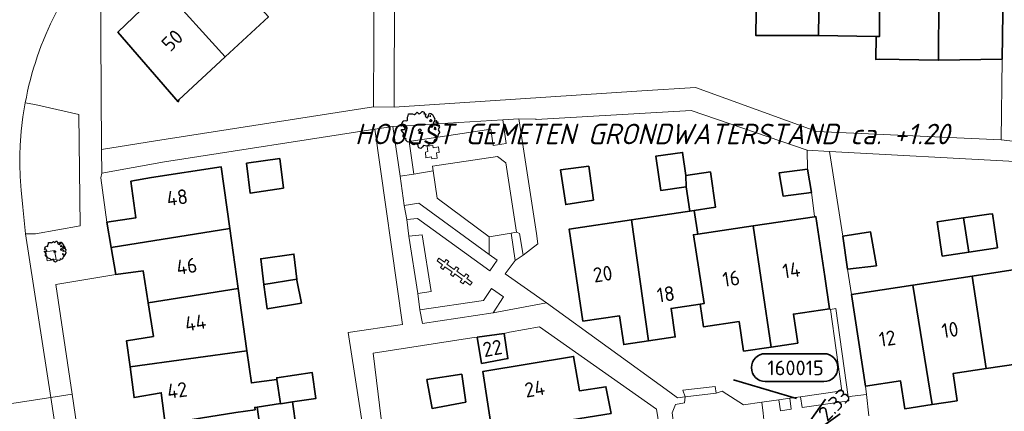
# Model space of a CAD drawing. Header units: metres. Extents: x 152391 to 157968, y 462336 to 467280.
# Tile 444 of 656: x 153785 to 153875, y 466550 to 466586. Entities that reach past the tile are written whole.
import ezdxf
from ezdxf.enums import TextEntityAlignment as Align

# ---------------------------------------------------------------- set-up
doc = ezdxf.new("R2010")
doc.units = ezdxf.units.M
doc.header["$LTSCALE"] = 0.75
doc.layers.get('0').update_dxf_attribs({"lineweight": 25})
for name, color, linetype, lineweight in [('B-GV-GR-BOOM-S', 252, 'Continuous', 25), ('B-WE-GR-GROENVOORZIENING-GV', 251, 'Continuous', 18), ('B-WE-GR-HAAG-GV', 251, 'Continuous', 13), ('B-WE-OG-BEBOUWING-GV', 6, 'Continuous', 35), ('B-WE-OG-BEBOUWING-T18', 1, 'Continuous', 18), ('B-WE-OG-TERREIN_ONBEGROEID-GV', 251, 'Continuous', 18), ('B-WE-VH-VERHARDING_ASFALT-GV', 251, 'Continuous', 18), ('B-WE-VH-VERHARDING_BETONSTRAATSTEEN-GV', 251, 'Continuous', 18), ('B-WE-VH-VERHARDING_TEGEL-GV', 251, 'Continuous', 18), ('N-OI-RI-VWA_PUTNUMMER-S @ 0.75', 36, 'Continuous', 35), ('N-OI-WH-T25', 2, 'Continuous', 25), ('N-RO-KG-GRENS_WERK-G', 7, 'XX-WERKGRENS', 35)]:
    doc.layers.add(name, color=color, linetype=linetype, lineweight=lineweight)
doc.styles.add('NLCS-ISO', font='isocpeur.ttf')
doc.styles.add('NLCS-ISO-M500-T18_CURSIEF', font='NLCS-ISO.ttf', dxfattribs={"oblique": 15, "height": 0.9})
doc.styles.add('NLCS-ISO-M750-T18', font='NLCS-ISO.ttf', dxfattribs={"height": 1.35})
doc.linetypes.add('XX-WERKGRENS', pattern='A,0,[137,NLCS.SHX,S=0.1,R=0,X=-1.1,Y=-1.35],-6', length=6)

# ---------------------------------------------------------------- blocks, each defined once
blk = doc.blocks.new('*U398')
for q in [(5.83, 7.6), (7.6, 5.83)]:
    blk.add_line((1.41, 1.41), q)
blk.add_lwpolyline([(5.64, 13.15), (-1.52, 13.15, 1), (-1.52, 9.76), (5.64, 9.76, 1)], format="xyb", close=True)
at = {"ltscale": 0.1, "style": 'NLCS-ISO'}
blk.add_attdef('PUTNR', text='', height=1.8, dxfattribs=at).set_placement((2.17, 11.42), align=Align.MIDDLE_CENTER)
blk.add_attdef('PUTHGT', text='', height=1.8, rotation=45, dxfattribs=at).set_placement((5.39, 5.43), align=Align.MIDDLE_LEFT)
blk = doc.blocks.new('SGR-BOOM_0_10')
at = {"linetype": 'Continuous'}
for p, q in [((-0.205, 0.871), (-0.127, 0.926)), ((-0.127, 0.926), (-0.075, 0.889)), ((0.037, 0.889), (0.115, 0.963)), ((0.115, 0.963), (0.148, 0.973)), ((0.148, 0.973), (0.187, 0.954)), ((0.187, 0.954), (0.22, 0.926)), ((0.22, 0.926), (0.226, 0.862)), ((-0.958, 0.206), (-0.932, 0.27)), ((-0.84, 0.233), (-0.958, 0.206)), ((-0.945, -0.016), (-0.938, 0.049)), ((-0.938, 0.049), (-0.781, 0.039)), ((-0.932, 0.27), (-0.899, 0.298)), ((-0.918, 0.326), (-0.86, 0.492)), ((-0.899, 0.298), (-0.918, 0.326)), ((-0.86, 0.492), (-0.82, 0.483)), ((-0.801, 0.187), (-0.84, 0.233)), ((-0.82, 0.483), (-0.755, 0.511)), ((-0.748, 0.104), (-0.801, 0.187)), ((-0.781, 0.039), (-0.748, 0.104)), ((-0.755, 0.511), (-0.663, 0.483)), ((-0.663, 0.483), (-0.631, 0.52)), ((-0.637, 0.612), (-0.624, 0.668)), ((-0.631, 0.52), (-0.637, 0.612)), ((-0.624, 0.668), (-0.591, 0.751)), ((-0.591, 0.751), (-0.572, 0.843)), ((-0.572, 0.843), (-0.375, 0.843)), ((-0.375, 0.843), (-0.29, 0.806)), ((-0.29, 0.806), (-0.264, 0.815)), ((-0.264, 0.815), (-0.205, 0.871)), ((-0.075, 0.889), (-0.035, 0.852)), ((-0.035, 0.852), (0.037, 0.889)), ((0.226, 0.862), (0.213, 0.843)), ((0.213, 0.843), (0.298, 0.852)), ((0.305, 0.834), (0.285, 0.723)), ((0.285, 0.723), (0.318, 0.695)), ((0.298, 0.852), (0.305, 0.834)), ((0.318, 0.695), (0.39, 0.649)), ((0.39, 0.649), (0.423, 0.677)), ((0.423, 0.677), (0.449, 0.723)), ((0.442, 0.788), (0.501, 0.88)), ((0.449, 0.723), (0.442, 0.788)), ((0.501, 0.88), (0.573, 0.862)), ((0.527, 0.511), (0.501, 0.492)), ((0.501, 0.492), (0.521, 0.464)), ((0.521, 0.233), (0.501, 0.187)), ((0.501, 0.187), (0.58, 0.178)), ((0.547, 0.769), (0.521, 0.751)), ((0.521, 0.751), (0.534, 0.705)), ((0.521, 0.464), (0.553, 0.474)), ((0.593, 0.261), (0.521, 0.233)), ((0.547, 0.547), (0.527, 0.511)), ((0.534, 0.705), (0.54, 0.695)), ((0.54, 0.714), (0.547, 0.769)), ((0.58, 0.547), (0.547, 0.547)), ((0.553, 0.474), (0.58, 0.437)), ((0.573, 0.862), (0.652, 0.815)), ((0.606, 0.529), (0.58, 0.547)), ((0.58, 0.437), (0.606, 0.474)), ((0.58, 0.178), (0.625, 0.141)), ((0.625, 0.261), (0.593, 0.261)), ((0.632, 0.492), (0.606, 0.529)), ((0.606, 0.474), (0.632, 0.492)), ((0.684, 0.224), (0.625, 0.261)), ((0.625, 0.141), (0.678, 0.206)), ((0.652, 0.815), (0.704, 0.714)), ((0.678, 0.206), (0.697, 0.233)), ((0.743, 0.446), (0.691, 0.39)), ((0.691, 0.39), (0.717, 0.353)), ((0.704, 0.714), (0.776, 0.594)), ((0.717, 0.353), (0.776, 0.316)), ((0.756, 0.104), (0.737, 0.058)), ((0.806, 0.027), (0.737, 0.058)), ((0.776, 0.594), (0.743, 0.446)), ((0.763, 0.169), (0.756, 0.132)), ((0.756, 0.132), (0.756, 0.104)), ((0.802, 0.132), (0.763, 0.169)), ((0.776, 0.316), (0.809, 0.335)), ((0.828, 0.113), (0.802, 0.132)), ((0.806, 0.027), (0.848, 0.076)), ((0.828, 0.483), (0.809, 0.455)), ((0.809, 0.455), (0.822, 0.418)), ((0.809, 0.335), (0.881, 0.316)), ((0.822, 0.418), (0.861, 0.39)), ((0.867, 0.483), (0.828, 0.483)), ((0.848, 0.076), (0.828, 0.113)), ((0.861, 0.409), (0.92, 0.381)), ((0.861, 0.39), (0.867, 0.409)), ((0.913, 0.427), (0.867, 0.483)), ((0.881, 0.316), (0.92, 0.289)), ((0.972, 0.4), (0.913, 0.427)), ((0.92, 0.381), (0.972, 0.4)), ((0.92, 0.289), (1.018, 0.178)), ((0.966, 0.058), (0.939, 0.021)), ((0.939, 0.021), (0.992, -0.053)), ((1.018, 0.178), (0.966, 0.058)), ((-0.866, -0.099), (-0.945, -0.016)), ((-0.873, -0.284), (-0.84, -0.238)), ((-0.761, -0.423), (-0.873, -0.284)), ((-0.807, -0.182), (-0.866, -0.099)), ((-0.84, -0.238), (-0.807, -0.182)), ((-0.703, -0.441), (-0.761, -0.423)), ((-0.716, -0.506), (-0.703, -0.441)), ((-0.624, -0.589), (-0.716, -0.506)), ((-0.513, -0.608), (-0.624, -0.589)), ((-0.375, -0.663), (-0.513, -0.608)), ((-0.382, -0.728), (-0.375, -0.663)), ((-0.31, -0.746), (-0.382, -0.728)), ((-0.225, -0.709), (-0.31, -0.746)), ((-0.107, -0.718), (-0.225, -0.709)), ((-0.088, -0.802), (-0.107, -0.718)), ((-0.075, -0.839), (-0.088, -0.802)), ((-0.055, -0.903), (-0.075, -0.839)), ((0.141, -0.857), (0.063, -0.94)), ((0.2, -0.774), (0.141, -0.857)), ((0.383, -0.811), (0.2, -0.774)), ((0.468, -0.765), (0.383, -0.811)), ((0.475, -0.654), (0.468, -0.765)), ((0.58, -0.663), (0.475, -0.654)), ((0.665, -0.7), (0.58, -0.663)), ((0.724, -0.571), (0.665, -0.7)), ((0.724, -0.164), (0.697, -0.201)), ((0.697, -0.201), (0.704, -0.238)), ((0.71, -0.238), (0.75, -0.229)), ((0.75, -0.192), (0.724, -0.164)), ((0.763, -0.497), (0.724, -0.571)), ((0.75, -0.229), (0.75, -0.192)), ((0.769, -0.469), (0.763, -0.497)), ((0.835, -0.45), (0.769, -0.469)), ((0.822, -0.266), (0.782, -0.33)), ((0.782, -0.33), (0.802, -0.358)), ((0.802, -0.358), (0.841, -0.395)), ((0.887, -0.33), (0.822, -0.266)), ((0.841, -0.395), (0.835, -0.45)), ((0.933, -0.293), (0.887, -0.33)), ((0.946, -0.238), (0.933, -0.293)), ((0.966, -0.173), (0.946, -0.238)), ((1.038, -0.099), (0.966, -0.173)), ((0.992, -0.053), (1.038, -0.099)), ((0.063, -0.94), (-0.055, -0.903))]:
    blk.add_line(p, q, dxfattribs=at)
blk.add_circle((0, 0), 0.0711, dxfattribs=at)
blk = doc.blocks.new('SGR-BOOM_21_30')
at = {"linetype": 'Continuous'}
for p, q in [((-1.458, 0.858), (-1.342, 0.908)), ((-1.342, 0.908), (-1.179, 0.858)), ((-1.179, 0.858), (-1.121, 0.924)), ((-1.133, 1.088), (-1.109, 1.187)), ((-1.121, 0.924), (-1.133, 1.088)), ((-1.109, 1.187), (-1.051, 1.335)), ((-1.051, 1.335), (-1.016, 1.499)), ((-1.016, 1.499), (-0.668, 1.499)), ((-0.668, 1.499), (-0.516, 1.433)), ((-0.516, 1.433), (-0.47, 1.45)), ((-0.47, 1.45), (-0.365, 1.548)), ((-0.365, 1.548), (-0.226, 1.647)), ((-0.226, 1.647), (-0.133, 1.581)), ((-0.133, 1.581), (-0.063, 1.515)), ((-0.063, 1.515), (0.065, 1.581)), ((0.065, 1.581), (0.205, 1.712)), ((0.205, 1.712), (0.263, 1.729)), ((0.263, 1.729), (0.333, 1.696)), ((0.333, 1.696), (0.391, 1.647)), ((0.402, 1.532), (0.379, 1.499)), ((0.379, 1.499), (0.53, 1.515)), ((0.391, 1.647), (0.402, 1.532)), ((0.542, 1.483), (0.507, 1.285)), ((0.507, 1.285), (0.565, 1.236)), ((0.53, 1.515), (0.542, 1.483)), ((0.565, 1.236), (0.693, 1.154)), ((0.693, 1.154), (0.751, 1.203)), ((0.751, 1.203), (0.798, 1.285)), ((0.786, 1.4), (0.891, 1.565)), ((0.798, 1.285), (0.786, 1.4)), ((0.891, 1.565), (1.019, 1.532)), ((0.937, 0.908), (0.891, 0.875)), ((0.972, 1.368), (0.926, 1.335)), ((0.926, 1.335), (0.949, 1.253)), ((0.972, 0.973), (0.937, 0.908)), ((0.949, 1.253), (0.961, 1.236)), ((0.961, 1.269), (0.972, 1.368)), ((1.03, 0.973), (0.972, 0.973)), ((1.019, 1.532), (1.158, 1.45)), ((1.077, 0.94), (1.03, 0.973)), ((1.124, 0.875), (1.077, 0.94)), ((1.158, 1.45), (1.251, 1.269)), ((1.251, 1.269), (1.379, 1.055)), ((1.379, 1.055), (1.321, 0.793)), ((-1.703, 0.365), (-1.656, 0.48)), ((-1.493, 0.415), (-1.703, 0.365)), ((-1.679, -0.029), (-1.668, 0.086)), ((-1.668, 0.086), (-1.389, 0.07)), ((-1.656, 0.48), (-1.598, 0.53)), ((-1.633, 0.579), (-1.528, 0.875)), ((-1.598, 0.53), (-1.633, 0.579)), ((-1.528, 0.875), (-1.458, 0.858)), ((-1.423, 0.333), (-1.493, 0.415)), ((-1.33, 0.185), (-1.423, 0.333)), ((-1.389, 0.07), (-1.33, 0.185)), ((0.891, 0.875), (0.926, 0.825)), ((0.926, 0.415), (0.891, 0.333)), ((0.891, 0.333), (1.03, 0.316)), ((0.926, 0.825), (0.984, 0.842)), ((1.054, 0.464), (0.926, 0.415)), ((0.984, 0.842), (1.03, 0.776)), ((1.03, 0.776), (1.077, 0.842)), ((1.03, 0.316), (1.112, 0.251)), ((1.112, 0.464), (1.054, 0.464)), ((1.077, 0.842), (1.124, 0.875)), ((1.217, 0.398), (1.112, 0.464)), ((1.112, 0.251), (1.205, 0.365)), ((1.205, 0.365), (1.24, 0.415)), ((1.321, 0.793), (1.228, 0.694)), ((1.228, 0.694), (1.275, 0.628)), ((1.275, 0.628), (1.379, 0.563)), ((1.344, 0.185), (1.31, 0.103)), ((1.434, 0.049), (1.31, 0.103)), ((1.356, 0.3), (1.344, 0.234)), ((1.344, 0.234), (1.344, 0.185)), ((1.426, 0.234), (1.356, 0.3)), ((1.379, 0.563), (1.438, 0.595)), ((1.472, 0.201), (1.426, 0.234)), ((1.434, 0.049), (1.507, 0.136)), ((1.472, 0.858), (1.438, 0.809)), ((1.438, 0.809), (1.461, 0.743)), ((1.438, 0.595), (1.565, 0.563)), ((1.461, 0.743), (1.531, 0.694)), ((1.542, 0.858), (1.472, 0.858)), ((1.507, 0.136), (1.472, 0.201)), ((1.531, 0.727), (1.635, 0.678)), ((1.531, 0.694), (1.542, 0.727)), ((1.624, 0.76), (1.542, 0.858)), ((1.565, 0.563), (1.635, 0.513)), ((1.728, 0.71), (1.624, 0.76)), ((1.635, 0.678), (1.728, 0.71)), ((1.635, 0.513), (1.81, 0.316)), ((1.717, 0.103), (1.67, 0.037)), ((1.67, 0.037), (1.763, -0.094)), ((1.81, 0.316), (1.717, 0.103)), ((-1.54, -0.177), (-1.679, -0.029)), ((-1.551, -0.505), (-1.493, -0.423)), ((-1.354, -0.752), (-1.551, -0.505)), ((-1.435, -0.324), (-1.54, -0.177)), ((-1.493, -0.423), (-1.435, -0.324)), ((-1.249, -0.784), (-1.354, -0.752)), ((-1.272, -0.899), (-1.249, -0.784)), ((-1.109, -1.047), (-1.272, -0.899)), ((1.286, -0.292), (1.24, -0.357)), ((1.24, -0.357), (1.251, -0.423)), ((1.263, -0.423), (1.333, -0.407)), ((1.333, -0.341), (1.286, -0.292)), ((1.356, -0.883), (1.286, -1.014)), ((1.333, -0.407), (1.333, -0.341)), ((1.368, -0.834), (1.356, -0.883)), ((1.484, -0.801), (1.368, -0.834)), ((1.461, -0.472), (1.391, -0.587)), ((1.391, -0.587), (1.426, -0.637)), ((1.426, -0.637), (1.496, -0.702)), ((1.577, -0.587), (1.461, -0.472)), ((1.496, -0.702), (1.484, -0.801)), ((1.658, -0.522), (1.577, -0.587)), ((1.682, -0.423), (1.658, -0.522)), ((1.717, -0.308), (1.682, -0.423)), ((1.845, -0.177), (1.717, -0.308)), ((1.763, -0.094), (1.845, -0.177)), ((-0.912, -1.08), (-1.109, -1.047)), ((-0.668, -1.179), (-0.912, -1.08)), ((-0.679, -1.294), (-0.668, -1.179)), ((-0.551, -1.326), (-0.679, -1.294)), ((-0.4, -1.261), (-0.551, -1.326)), ((-0.191, -1.277), (-0.4, -1.261)), ((-0.156, -1.425), (-0.191, -1.277)), ((-0.133, -1.491), (-0.156, -1.425)), ((-0.098, -1.606), (-0.133, -1.491)), ((0.112, -1.671), (-0.098, -1.606)), ((0.251, -1.524), (0.112, -1.671)), ((0.356, -1.376), (0.251, -1.524)), ((0.682, -1.441), (0.356, -1.376)), ((0.833, -1.359), (0.682, -1.441)), ((0.844, -1.162), (0.833, -1.359)), ((1.03, -1.179), (0.844, -1.162)), ((1.182, -1.244), (1.03, -1.179)), ((1.286, -1.014), (1.182, -1.244))]:
    blk.add_line(p, q, dxfattribs=at)
blk.add_circle((0, 0), 0.126, dxfattribs=at)

msp = doc.modelspace()

# ---------------------------------------------------------------- linework, layer by layer
at = {"layer": 'B-WE-GR-GROENVOORZIENING-GV'}
for points in [[(153819.8, 466571.91), (153821.05, 466572.1), (153820.63, 466575.07), (153828.1, 466576.21), (153828.33, 466574.71), (153829.51, 466574.89), (153829.2, 466577.06), (153819.14, 466576.46)], [(153827.95, 466564.75), (153821.51, 466569.44), (153820.17, 466569.24), (153820.41, 466567.94), (153821.39, 466568.05), (153828.01, 466563.25), (153828.7, 466564.23)], [(153820.6, 466566.41), (153821.43, 466561.19), (153822.64, 466561.36), (153821.83, 466566.55)], [(153787.507, 466564.168), (153788.31, 466564.305), (153788.175, 466565.124), (153787.372, 466564.992)], [(153828.31, 466559.42), (153829.26, 466560.88), (153828.17, 466561.64), (153827.44, 466560.54), (153821.61, 466559.69), (153821.84, 466558.43)], [(153860.809, 466551.746), (153859.685, 466559.805), (153859.19, 466559.736), (153860.229, 466552.283), (153856.452, 466551.743), (153856.599, 466550.754), (153860.862, 466551.363)], [(153845.888, 466551.736), (153848.724, 466552.066), (153848.653, 466552.68), (153845.682, 466552.334)], [(153854.472, 466551.46), (153854.619, 466550.471), (153855.609, 466550.613), (153855.462, 466551.602)]]:
    msp.add_lwpolyline(points, close=True, dxfattribs=at)
at = {"layer": 'B-WE-GR-HAAG-GV'}
for points in [[(153819.14, 466576.46), (153819.8, 466571.91), (153821.05, 466572.1), (153820.63, 466575.07), (153828.1, 466576.21), (153828.33, 466574.71), (153829.51, 466574.89), (153829.2, 466577.06)], [(153820.17, 466569.24), (153820.41, 466567.94), (153821.39, 466568.05), (153828.01, 466563.25), (153828.7, 466564.23), (153827.95, 466564.75), (153821.51, 466569.44)], [(153820.6, 466566.41), (153821.43, 466561.19), (153822.64, 466561.36), (153821.83, 466566.55)], [(153828.31, 466559.42), (153829.26, 466560.88), (153828.17, 466561.64), (153827.44, 466560.54), (153821.61, 466559.69), (153821.84, 466558.43)], [(153859.19, 466559.736), (153860.229, 466552.283), (153856.452, 466551.743), (153856.599, 466550.754), (153860.862, 466551.363), (153860.809, 466551.746), (153859.685, 466559.805)], [(153845.888, 466551.736), (153848.724, 466552.066), (153848.653, 466552.68), (153845.682, 466552.334)], [(153854.472, 466551.46), (153854.619, 466550.471), (153855.609, 466550.613), (153855.462, 466551.602)]]:
    msp.add_lwpolyline(points, close=True, dxfattribs=at)
at = {"layer": 'B-WE-OG-BEBOUWING-GV'}
for points in [[(153858.234, 466593.138), (153855.149, 466593.158), (153855.113, 466595.705), (153852.973, 466595.668), (153852.673, 466595.663), (153852.632, 466589.013), (153852.411, 466589.015), (153852.357, 466584.769), (153852.606, 466584.771), (153858.086, 466584.779)], [(153858.086, 466584.779), (153863.368, 466584.685), (153863.694, 466584.679), (153863.711, 466591.056), (153863.995, 466591.054), (153864.071, 466595.697), (153863.723, 466595.749), (153861.334, 466595.715), (153861.22, 466593.119), (153858.234, 466593.138)], [(153863.995, 466591.054), (153863.711, 466591.056), (153863.694, 466584.679), (153863.368, 466584.685), (153863.341, 466582.587), (153863.689, 466582.591), (153869.071, 466582.498), (153869.136, 466593.767), (153866.747, 466593.832), (153866.583, 466591.037)], [(153869.136, 466593.767), (153869.071, 466582.498), (153874.896, 466582.595), (153875.042, 466591.033), (153871.509, 466591.055), (153871.425, 466593.752), (153869.253, 466593.766)], [(153802.166, 466592.68), (153798.153, 466589.074), (153803.785, 466582.803), (153807.752, 466586.459)], [(153803.785, 466582.803), (153798.153, 466589.074), (153797.497, 466588.485), (153793.97, 466585.068), (153799.487, 466578.709), (153799.533, 466578.885)], [(153845.96, 466571.974), (153845.654, 466574.085), (153843.198, 466573.729), (153843.651, 466570.599), (153845.973, 466570.935)], [(153792.958, 466567.702), (153793.36, 466565.387), (153804.208, 466567.113), (153803.414, 466572.765), (153797.048, 466571.799), (153795.168, 466571.437), (153795.606, 466568.092)], [(153808.786, 466573.521), (153805.752, 466573.089), (153806.081, 466570.346), (153809.114, 466570.827)], [(153834.48, 466572.498), (153834.958, 466569.307), (153837.494, 466569.729), (153837.067, 466572.82)], [(153845.973, 466570.935), (153846.309, 466568.722), (153848.671, 466569.086), (153848.206, 466572.3), (153845.96, 466571.974)], [(153857.458, 466570.403), (153857.089, 466572.546), (153854.503, 466572.224), (153854.871, 466570.08)], [(153840.996, 466567.913), (153842.542, 466556.844), (153844.99, 466557.208), (153844.602, 466559.822), (153847.269, 466560.218), (153847.645, 466560.274), (153846.652, 466566.551), (153847.042, 466566.609), (153846.722, 466568.764)], [(153852.107, 466567.361), (153853.753, 466556.293), (153856.2, 466556.656), (153855.807, 466559.303), (153859.11, 466559.794), (153858.674, 466562.726), (153857.859, 466568.215), (153857.734, 466568.196)], [(153871.384, 466568.086), (153871.851, 466564.966), (153874.47, 466565.358), (153874.012, 466568.473), (153873.7, 466568.427)], [(153842.542, 466556.844), (153840.996, 466567.913), (153835.288, 466567.065), (153836.537, 466558.657), (153839.877, 466559.153), (153840.271, 466556.507)], [(153853.753, 466556.293), (153852.107, 466567.361), (153847.042, 466566.609), (153846.652, 466566.551), (153847.645, 466560.274), (153847.269, 466560.218), (153847.579, 466558.133), (153850.832, 466558.616), (153851.233, 466555.919)], [(153871.851, 466564.966), (153871.384, 466568.086), (153868.944, 466567.726), (153869.428, 466564.603)], [(153793.79, 466562.907), (153796.286, 466563.247), (153796.736, 466560.341), (153804.977, 466561.636), (153804.208, 466567.113), (153793.36, 466565.387)], [(153860.333, 466566.434), (153860.759, 466563.393), (153863.396, 466563.715), (153862.869, 466566.806)], [(153807.313, 466562.003), (153810.342, 466562.479), (153810.076, 466564.794), (153807.042, 466564.362)], [(153866.747, 466561.956), (153868.492, 466551.03), (153870.787, 466551.379), (153870.41, 466553.856), (153873.442, 466554.318), (153872.177, 466562.782)], [(153873.442, 466554.318), (153876.376, 466554.765), (153876.76, 466552.245), (153879.234, 466552.622), (153877.728, 466563.625), (153877.277, 466563.557), (153872.177, 466562.782)], [(153807.313, 466562.003), (153807.317, 466561.968), (153807.639, 466559.774), (153810.772, 466560.306), (153810.351, 466562.399), (153810.342, 466562.479)], [(153868.492, 466551.03), (153866.747, 466561.956), (153861.126, 466561.083), (153862.4, 466552.723), (153865.597, 466553.208), (153865.987, 466550.649)], [(153796.736, 466560.341), (153797.214, 466557.255), (153794.766, 466556.864), (153795.078, 466554.479), (153805.777, 466555.944), (153804.977, 466561.636)], [(153827.266, 466554.788), (153829.666, 466555.234), (153829.319, 466557.536), (153826.869, 466557.19)], [(153798.283, 466549.264), (153804.752, 466550.304), (153806.534, 466550.554), (153806.503, 466550.776), (153806.718, 466550.808), (153808.848, 466551.126), (153808.527, 466553.334), (153806.19, 466553.006), (153805.777, 466555.944), (153795.078, 466554.479), (153795.446, 466551.67), (153797.943, 466552.111)], [(153839.117, 466550.225), (153838.646, 466552.667), (153836.21, 466552.296), (153835.683, 466555.436), (153827.379, 466554.066), (153828.227, 466548.482)], [(153808.848, 466551.126), (153808.85, 466551.112), (153809.953, 466551.273), (153812.085, 466551.583), (153811.737, 466553.973), (153808.504, 466553.49), (153808.527, 466553.334)], [(153822.256, 466553.322), (153822.728, 466550.681), (153825.811, 466551.257), (153825.439, 466553.799)], [(153808.85, 466551.112), (153808.848, 466551.126), (153806.718, 466550.808), (153807.064, 466548.43), (153810.299, 466548.901), (153809.953, 466551.273)]]:
    msp.add_lwpolyline(points, close=True, dxfattribs=at)
at = {"layer": 'B-WE-OG-TERREIN_ONBEGROEID-GV'}
msp.add_lwpolyline([(153827.95, 466566.36), (153829.97, 466566.7), (153830.45, 466566.79), (153829.49, 466573.14), (153828.71, 466573.7), (153822.77, 466572.82), (153822.832, 466572.389), (153823.19, 466569.9)], close=True, dxfattribs=at)
at = {"layer": 'B-WE-VH-VERHARDING_ASFALT-GV'}
msp.add_lwpolyline([(153785.489, 466578.608, -0.146566), (153793.304, 466593.883)], format="xyb", dxfattribs=at)
for points in [[(153779.638, 466569.049), (153782.424, 466550.869), (153787.818, 466551.683), (153785.521, 466566.634), (153785.282, 466569.078), (153785.198, 466569.723), (153785.109, 466570.589), (153785.024, 466571.892), (153784.993, 466572.98), (153785.002, 466573.847), (153785.033, 466574.718), (153785.127, 466576.02), (153785.282, 466577.318), (153785.489, 466578.608)], [(153799.727, 466474.875), (153799.464, 466475.758), (153798.522, 466479.874), (153797.783, 466483.625), (153795.659, 466499.792), (153795.628, 466500), (153789.722, 466539.289), (153787.818, 466551.683), (153782.424, 466550.869), (153783.3, 466545.027), (153784.128, 466538.961), (153785.007, 466533.073), (153786.053, 466527.174), (153786.946, 466521.306), (153787.838, 466515.463), (153790.272, 466500), (153790.334, 466499.54), (153790.911, 466495.164), (153791.673, 466489.394), (153792.46, 466483.429), (153793.216, 466479.245)]]:
    msp.add_lwpolyline(points, dxfattribs=at)
at = {"layer": 'B-WE-VH-VERHARDING_BETONSTRAATSTEEN-GV'}
for points in [[(153785.521, 466566.634), (153786.428, 466566.646), (153790.525, 466567.365), (153790.398, 466577.544), (153786.364, 466578.471), (153785.489, 466578.608), (153785.282, 466577.318), (153785.127, 466576.02), (153785.033, 466574.718), (153785.002, 466573.847), (153784.993, 466572.98), (153785.024, 466571.892), (153785.109, 466570.589), (153785.198, 466569.723), (153785.282, 466569.078)], [(153827.95, 466566.36), (153823.19, 466569.9), (153822.832, 466572.389), (153821.05, 466572.1), (153819.8, 466571.91), (153820.17, 466569.24), (153821.51, 466569.44), (153827.95, 466564.75)], [(153830.33, 466564.21), (153831.05, 466564.69), (153830.73, 466566.68), (153830.45, 466566.79), (153829.97, 466566.7)], [(153850.079, 466546.486), (153851.311, 466547.798), (153852.441, 466549.258), (153853.127, 466549.331), (153853.023, 466550.243), (153852.91, 466551.237), (153851.227, 466550.997), (153849.279, 466552.25), (153848.724, 466552.066), (153845.888, 466551.736), (153845.844, 466551.187), (153844.998, 466551.028), (153844.708, 466550.276), (153845.141, 466547.084), (153847.098, 466545.706), (153848.723, 466547.521), (153849.326, 466547.028), (153850.04, 466546.444)]]:
    msp.add_lwpolyline(points, close=True, dxfattribs=at)
at = {"layer": 'B-WE-VH-VERHARDING_TEGEL-GV'}
for points in [[(153819.244, 466597.583), (153819.325, 466603.403), (153817.493, 466603.413), (153817.458, 466597.098), (153817.354, 466578.256), (153819.248, 466578.225), (153819.28, 466589.114)], [(153874.829, 466575.216), (153876.673, 466575.02), (153876.989, 466594.568), (153877.003, 466594.567), (153877.109, 466599.616), (153875.112, 466599.792), (153875.042, 466591.033), (153874.896, 466582.595)], [(153832.41, 466565.72), (153832.27, 466566.66), (153830.691, 466576.956), (153830.66, 466577.16), (153829.2, 466577.06), (153829.51, 466574.89), (153828.33, 466574.71), (153828.1, 466576.21), (153820.63, 466575.07), (153821.05, 466572.1), (153822.832, 466572.389), (153822.77, 466572.82), (153828.71, 466573.7), (153829.49, 466573.14), (153830.45, 466566.79), (153830.73, 466566.68), (153831.05, 466564.69)], [(153822.68, 466573.67), (153822.17, 466573.6), (153822.12, 466574.11), (153822.35, 466574.15), (153822.29, 466574.64), (153822.79, 466574.72), (153822.82, 466574.51), (153823.33, 466574.59), (153823.39, 466574.08), (153823.14, 466574.05), (153823.2, 466573.55), (153822.71, 466573.48)], [(153822.68, 466573.67), (153822.71, 466573.48), (153823.2, 466573.55), (153823.14, 466574.05), (153823.39, 466574.08), (153823.33, 466574.59), (153822.82, 466574.51), (153822.79, 466574.72), (153822.29, 466574.64), (153822.35, 466574.15), (153822.12, 466574.11), (153822.17, 466573.6)], [(153859.19, 466559.736), (153859.685, 466559.805), (153860.809, 466551.746), (153861.18, 466551.798), (153862.485, 466551.94), (153862.4, 466552.723), (153861.126, 466561.083), (153860.759, 466563.393), (153860.333, 466566.434), (153859.097, 466574.149), (153857.053, 466574.277), (153857.089, 466572.546), (153857.458, 466570.403), (153857.726, 466568.258), (153857.734, 466568.196), (153857.859, 466568.215), (153858.674, 466562.726), (153859.11, 466559.794)], [(153821.43, 466561.19), (153821.61, 466559.69), (153827.44, 466560.54), (153828.17, 466561.64), (153829.26, 466560.88), (153828.31, 466559.42), (153833.19, 466560.34), (153829.43, 466562.99), (153830.33, 466564.21), (153829.97, 466566.7), (153827.95, 466566.36), (153827.95, 466564.75), (153828.7, 466564.23), (153828.01, 466563.25), (153821.39, 466568.05), (153820.41, 466567.94), (153820.6, 466566.41), (153821.83, 466566.55), (153822.64, 466561.36)], [(153787.507, 466564.168), (153787.372, 466564.992), (153788.175, 466565.124), (153788.31, 466564.305)], [(153826.22, 466561.96), (153825.73, 466562.31), (153825.56, 466562.07), (153825.31, 466562.24), (153825.49, 466562.49), (153824.82, 466562.97), (153824.65, 466562.73), (153824.4, 466562.91), (153824.58, 466563.15), (153823.91, 466563.63), (153823.74, 466563.39), (153823.49, 466563.57), (153823.67, 466563.81), (153823.19, 466564.16), (153823.36, 466564.41), (153823.85, 466564.05), (153824.02, 466564.3), (153824.27, 466564.12), (153824.09, 466563.88), (153824.76, 466563.39), (153824.93, 466563.63), (153825.18, 466563.46), (153825, 466563.21), (153825.67, 466562.73), (153825.84, 466562.97), (153826.09, 466562.8), (153825.91, 466562.55), (153826.39, 466562.2)], [(153826.22, 466561.96), (153826.39, 466562.2), (153825.91, 466562.55), (153826.09, 466562.8), (153825.84, 466562.97), (153825.67, 466562.73), (153825, 466563.21), (153825.18, 466563.46), (153824.93, 466563.63), (153824.76, 466563.39), (153824.09, 466563.88), (153824.27, 466564.12), (153824.02, 466564.3), (153823.85, 466564.05), (153823.36, 466564.41), (153823.19, 466564.16), (153823.67, 466563.81), (153823.49, 466563.57), (153823.74, 466563.39), (153823.91, 466563.63), (153824.58, 466563.15), (153824.4, 466562.91), (153824.65, 466562.73), (153824.82, 466562.97), (153825.49, 466562.49), (153825.31, 466562.24), (153825.56, 466562.07), (153825.73, 466562.31)]]:
    msp.add_lwpolyline(points, close=True, dxfattribs=at)
for points in [[(153785.489, 466578.608), (153786.364, 466578.471), (153790.398, 466577.544), (153790.525, 466567.365), (153786.428, 466566.646), (153785.521, 466566.634), (153787.818, 466551.683), (153789.773, 466551.972), (153788.291, 466561.993), (153793.79, 466562.907), (153793.36, 466565.387), (153792.958, 466567.702), (153792.402, 466571.742), (153792.506, 466572.191), (153792.471, 466574.336), (153792.384, 466589.953), (153798.164, 466595.799), (153799.27, 466597.039), (153800.325, 466597.98), (153806.08, 466602.952)], [(153876.673, 466575.02), (153874.829, 466575.216), (153857.932, 466575.987), (153846.828, 466580.015), (153841.935, 466579.698), (153819.248, 466578.225), (153817.354, 466578.256), (153797.41, 466575.149), (153792.471, 466574.336), (153792.506, 466572.191), (153798.228, 466573.21), (153817.476, 466576.21), (153819.14, 466576.46), (153829.2, 466577.06), (153830.66, 466577.16), (153832.233, 466577.114), (153832.264, 466577.098), (153846.452, 466577.914), (153857.053, 466574.277), (153859.097, 466574.149), (153876.093, 466573.247)], [(153844.708, 466550.276), (153844.998, 466551.028), (153845.844, 466551.187), (153845.888, 466551.736), (153845.184, 466551.656), (153844.488, 466552.171), (153833.19, 466560.34), (153828.31, 466559.42), (153821.84, 466558.43), (153821.61, 466559.69), (153821.43, 466561.19), (153820.6, 466566.41), (153820.41, 466567.94), (153820.17, 466569.24), (153819.8, 466571.91), (153819.14, 466576.46), (153817.476, 466576.21), (153820.01, 466558.356), (153815.036, 466557.604), (153817.811, 466539.746)], [(153819.246, 466539.968), (153817.348, 466555.731), (153826.369, 466557.14), (153826.869, 466557.19), (153829.319, 466557.536), (153829.822, 466557.652), (153832.567, 466558.139), (153843.259, 466550.61), (153844.06, 466545.674)], [(153792.192, 466535.62), (153789.773, 466551.972), (153787.818, 466551.683), (153789.722, 466539.289)], [(153862.695, 466550.016), (153862.485, 466551.94), (153861.18, 466551.798), (153860.809, 466551.746), (153860.862, 466551.363), (153856.599, 466550.754), (153856.452, 466551.743), (153855.462, 466551.602), (153855.609, 466550.613), (153854.619, 466550.471), (153854.472, 466551.46), (153852.91, 466551.237), (153853.023, 466550.243)]]:
    msp.add_lwpolyline(points, dxfattribs=at)
msp.add_lwpolyline([(153793.304, 466593.883, 0.146566), (153785.489, 466578.608)], format="xyb", dxfattribs=at)
at = {"layer": 'N-RO-KG-GRENS_WERK-G', "ltscale": 0.5, "flags": 128}
msp.add_lwpolyline([(153856.076, 466551.572), (153850.324, 466553.279)], dxfattribs=at)

# ---------------------------------------------------------------- block references
at = {"layer": 'B-GV-GR-BOOM-S', "transparency": 33554559}
for name, p in [('SGR-BOOM_21_30', (153821.6, 466576.1)), ('SGR-BOOM_0_10', (153788.2, 466565))]:
    msp.add_blockref(name, p, dxfattribs=at)
at = {"layer": 'N-OI-RI-VWA_PUTNUMMER-S @ 0.75', "xscale": 0.75, "yscale": 0.75, "zscale": 0.75}
msp.add_blockref('*U398', (153854.37, 466545.82), dxfattribs=at).add_auto_attribs({'PUTNR': '160015', 'PUTHGT': '2.33'})

# ---------------------------------------------------------------- texts
at = {"layer": 'B-WE-OG-BEBOUWING-T18', "style": 'NLCS-ISO-M750-T18'}
for s, rotation, p in [('50', 44.1, (153798.946, 466584.319)), ('48', 7.5, (153799.395, 466569.966)), ('46', 8.8, (153800.266, 466563.685)), ('20', 8.5, (153838.345, 466562.969)), ('14', 8.5, (153855.611, 466563.318)), ('16', 8.5, (153850.104, 466562.552)), ('18', 8.5, (153844.124, 466561.123)), ('44', 8.8, (153801.065, 466558.524)), ('10', 8.7, (153870.138, 466557.861)), ('12', 8.6, (153864.398, 466557.072)), ('22', 10.5, (153828.25, 466556.18)), ('42', 7.5, (153799.392, 466552.341)), ('24', 9.6, (153832.124, 466552.477))]:
    msp.add_text(s, height=1.35, rotation=rotation, dxfattribs=at).set_placement(p, align=Align.MIDDLE)
at = {"layer": 'N-OI-WH-T25', "style": 'NLCS-ISO-M500-T18_CURSIEF', "oblique": 15}
msp.add_text('HOOGST GEMETEN GRONDWATERSTAND ca. +1.20', height=1.875, dxfattribs=at).set_placement((153842.88, 466574.264), align=Align.BOTTOM_CENTER)

doc.saveas('drawing.dxf')
